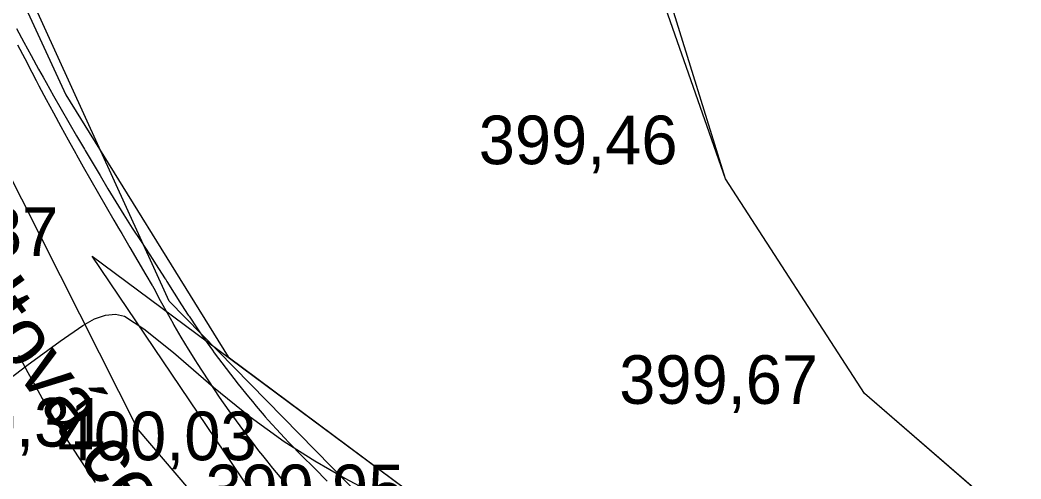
# Model space of a CAD drawing. Extents: x -574342 to -507939, y -1144044 to -1123894.
# Drawn here: x -508411.24 to -508390.65, y -1143312.85 to -1143303.4 of the extents above; entities that cross this region are included whole.
import ezdxf

# ---------------------------------------------------------------- set-up
doc = ezdxf.new("R2010")
doc.units = 0
for name, color, linetype in [('01_PARCELY_NAVRH_PC', 7, 'Continuous'), ('01_PARCELY_NAVRH_ZPF', 7, 'Continuous'), ('01_PARCELY_NAVRH_ŽP', 7, 'Continuous'), ('1000', 7, 'Continuous'), ('15', 7, 'Continuous'), ('21', 7, 'Continuous'), ('37', 7, 'Continuous'), ('42', 7, 'Continuous'), ('55', 7, 'Continuous'), ('60', 7, 'Continuous'), ('Level 255', 7, 'Continuous'), ('VRST HL', 7, 'Continuous')]:
    doc.layers.add(name, color=color, linetype=linetype)

msp = doc.modelspace()

# ---------------------------------------------------------------- linework, layer by layer
at = {"layer": '01_PARCELY_NAVRH_PC'}
msp.add_lwpolyline([(-508414.34, -1143296.2), (-508410.3, -1143304.94), (-508406.96, -1143310.33), (-508402.64, -1143313.55), (-508394.5, -1143317.14), (-508397.53, -1143325.93), (-508402.47, -1143323.55), (-508407.39, -1143320.93), (-508414.82, -1143312.69)], dxfattribs=at)
at = {"layer": '01_PARCELY_NAVRH_ZPF'}
msp.add_lwpolyline([(-508263.293, -1143480.706), (-508286.971, -1143456.793), (-508322.95, -1143422.01), (-508338.96, -1143386.69), (-508345.08, -1143368.8), (-508351.18, -1143342.58), (-508355.53, -1143335.68), (-508361.58, -1143328.14), (-508368.91, -1143322.84), (-508376.72, -1143318.72), (-508388.31, -1143315.9), (-508393.87, -1143311.09), (-508396.73, -1143306.67), (-508414.23, -1143256.72), (-508401.25, -1143255.47), (-508393.61, -1143260.11), (-508380.74, -1143302.76), (-508356.16, -1143314.16), (-508344.92, -1143326.36), (-508313.43, -1143410.52), (-508253.01, -1143468.5)], dxfattribs=at)
at = {"layer": '01_PARCELY_NAVRH_ŽP'}
msp.add_lwpolyline([(-508338.96, -1143386.69), (-508345.08, -1143368.8), (-508351.18, -1143342.58), (-508355.53, -1143335.68), (-508361.58, -1143328.14), (-508368.91, -1143322.84), (-508376.72, -1143318.72), (-508388.31, -1143315.9), (-508393.87, -1143311.09), (-508396.73, -1143306.67), (-508414.23, -1143256.72), (-508419.24, -1143259.91), (-508420.08, -1143265.35), (-508416.18, -1143288.91), (-508414.34, -1143296.2), (-508410.3, -1143304.94), (-508406.96, -1143310.33), (-508402.64, -1143313.55), (-508394.5, -1143317.14), (-508377.05, -1143323.29), (-508363.05, -1143330.55), (-508352.96, -1143343.32), (-508344.87, -1143376.79)], dxfattribs=at)
at = {"layer": '1000'}
for points in [[(-508411.311, -1143303.577), (-508411.161, -1143303.856), (-508411.01, -1143304.134), (-508410.858, -1143304.412), (-508410.765, -1143304.578), (-508410.704, -1143304.688), (-508410.549, -1143304.964), (-508410.393, -1143305.239), (-508410.235, -1143305.513), (-508410.076, -1143305.787), (-508409.916, -1143306.059), (-508409.899, -1143306.088), (-508409.755, -1143306.331), (-508409.595, -1143306.603), (-508409.433, -1143306.874), (-508409.27, -1143307.144), (-508409.105, -1143307.414), (-508409, -1143307.576), (-508408.931, -1143307.683), (-508408.751, -1143307.96), (-508408.572, -1143308.236), (-508408.392, -1143308.512), (-508408.252, -1143308.727), (-508408.251, -1143308.729), (-508408.22, -1143308.781), (-508408.071, -1143309.023), (-508407.919, -1143309.262), (-508407.782, -1143309.472), (-508407.764, -1143309.499), (-508407.606, -1143309.734), (-508407.444, -1143309.966), (-508407.282, -1143310.194), (-508407.28, -1143310.196), (-508407.244, -1143310.247), (-508406.754, -1143310.893), (-508406.542, -1143311.156), (-508406.462, -1143311.253), (-508406.381, -1143311.349), (-508406.3, -1143311.444), (-508406.218, -1143311.539), (-508406.195, -1143311.565), (-508406.135, -1143311.633), (-508406.052, -1143311.726), (-508405.967, -1143311.819), (-508405.883, -1143311.911), (-508405.797, -1143312.002), (-508405.711, -1143312.093), (-508405.624, -1143312.183), (-508405.603, -1143312.205), (-508405.537, -1143312.273), (-508405.449, -1143312.361), (-508405.36, -1143312.449), (-508405.271, -1143312.536), (-508405.181, -1143312.623), (-508405.094, -1143312.712), (-508405.009, -1143312.803), (-508404.99, -1143312.822), (-508404.923, -1143312.892)], [(-508411.291, -1143303.914), (-508411.145, -1143304.196), (-508410.999, -1143304.476), (-508410.91, -1143304.645), (-508410.851, -1143304.757), (-508410.702, -1143305.036), (-508410.551, -1143305.315), (-508410.4, -1143305.593), (-508410.248, -1143305.87), (-508410.094, -1143306.147), (-508410.078, -1143306.176), (-508409.939, -1143306.423), (-508409.784, -1143306.698), (-508409.627, -1143306.972), (-508409.469, -1143307.246), (-508409.31, -1143307.52), (-508409.212, -1143307.686), (-508409.148, -1143307.796), (-508408.982, -1143308.08), (-508408.816, -1143308.363), (-508408.65, -1143308.646), (-508408.521, -1143308.867), (-508408.519, -1143308.869), (-508408.491, -1143308.923), (-508408.356, -1143309.177), (-508408.217, -1143309.429), (-508408.093, -1143309.65), (-508408.076, -1143309.679), (-508407.931, -1143309.927), (-508407.783, -1143310.173), (-508407.633, -1143310.415), (-508407.631, -1143310.417), (-508407.598, -1143310.471), (-508407.143, -1143311.16), (-508406.945, -1143311.443), (-508406.871, -1143311.547), (-508406.796, -1143311.65), (-508406.72, -1143311.754), (-508406.644, -1143311.857), (-508406.622, -1143311.885), (-508406.567, -1143311.959), (-508406.489, -1143312.061), (-508406.411, -1143312.162), (-508406.332, -1143312.264), (-508406.253, -1143312.364), (-508406.173, -1143312.464), (-508406.093, -1143312.564), (-508406.073, -1143312.589), (-508406.012, -1143312.663), (-508405.93, -1143312.762), (-508405.848, -1143312.86)]]:
    msp.add_lwpolyline(points, dxfattribs=at)
at = {"layer": '21'}
msp.add_lwpolyline([(-508411.269, -1143310.301), (-508411.237, -1143310.363), (-508411.082, -1143310.652), (-508410.924, -1143310.939), (-508410.782, -1143311.192), (-508410.763, -1143311.225), (-508410.597, -1143311.508), (-508410.428, -1143311.789), (-508410.257, -1143312.065), (-508410.255, -1143312.068), (-508410.217, -1143312.129), (-508409.697, -1143312.916)], dxfattribs=at)
at = {"layer": '37'}
for points in [[(-508473.82, -1143129.8), (-508468.34, -1143141.31), (-508458.53, -1143158.76), (-508453.13, -1143170.86), (-508439.96, -1143210.5), (-508427.56, -1143241.73), (-508421.57, -1143265.72), (-508416.35, -1143292.6), (-508412.42, -1143304.7), (-508408.82, -1143311.83)], [(-508473.82, -1143129.8), (-508468.34, -1143141.31), (-508458.53, -1143158.76), (-508453.13, -1143170.86), (-508439.96, -1143210.5), (-508427.56, -1143241.73), (-508421.57, -1143265.72), (-508416.35, -1143292.6), (-508412.42, -1143304.7), (-508408.82, -1143311.83)], [(-508408.82, -1143311.83), (-508404.37, -1143317.04), (-508398.21, -1143321.18), (-508393.66, -1143322.44), (-508393.79, -1143324.58), (-508400.56, -1143323.11), (-508406.32, -1143319.06), (-508411.41, -1143313.16), (-508415.31, -1143305.9), (-508419.33, -1143292.88), (-508424.96, -1143264.72), (-508428.49, -1143248.11), (-508430.27, -1143242.09), (-508442.28, -1143211.48), (-508455.59, -1143171.17), (-508460.82, -1143160.05), (-508470.5, -1143142.85)], [(-508408.82, -1143311.83), (-508404.37, -1143317.04), (-508398.21, -1143321.18), (-508393.66, -1143322.44), (-508393.79, -1143324.58), (-508400.56, -1143323.11), (-508406.32, -1143319.06), (-508411.41, -1143313.16), (-508415.31, -1143305.9), (-508419.33, -1143292.88), (-508424.96, -1143264.72), (-508428.49, -1143248.11), (-508430.27, -1143242.09), (-508442.28, -1143211.48), (-508455.59, -1143171.17), (-508460.82, -1143160.05), (-508470.5, -1143142.85)]]:
    msp.add_lwpolyline(points, dxfattribs=at)
at = {"layer": '42'}
msp.add_lwpolyline([(-508320.88, -1143423.96), (-508327.62, -1143411.06), (-508338.78, -1143387.2), (-508344.67, -1143370.01), (-508350.79, -1143346.58), (-508354.96, -1143336.71), (-508361.36, -1143329.02), (-508368.91, -1143322.84), (-508376.72, -1143318.72), (-508388.31, -1143315.9), (-508393.87, -1143311.09), (-508396.73, -1143306.67), (-508407.7, -1143271.35), (-508414.18, -1143248.41), (-508420.68, -1143216.75), (-508423.64, -1143189.02), (-508427.95, -1143159.6), (-508434.68, -1143117.69), (-508439.72, -1143092.94), (-508444.13, -1143060.48), (-508445.89, -1143059.01)], dxfattribs=at)
msp.add_lwpolyline([(-508320.88, -1143423.96), (-508327.62, -1143411.06), (-508338.78, -1143387.2), (-508344.67, -1143370.01), (-508350.79, -1143346.58), (-508354.96, -1143336.71), (-508361.36, -1143329.02), (-508368.91, -1143322.84), (-508376.72, -1143318.72), (-508388.31, -1143315.9), (-508393.87, -1143311.09), (-508396.73, -1143306.67), (-508407.7, -1143271.35), (-508414.18, -1143248.41), (-508420.68, -1143216.75), (-508423.64, -1143189.02), (-508427.95, -1143159.6), (-508434.68, -1143117.69), (-508439.72, -1143092.94), (-508444.13, -1143060.48), (-508445.89, -1143059.01)], dxfattribs=at)
at = {"layer": '55'}
msp.add_lwpolyline([(-508399.15, -1143318.4), (-508408.17, -1143309.19), (-508414.22, -1143295.92)], dxfattribs=at)
msp.add_lwpolyline([(-508399.15, -1143318.4), (-508408.17, -1143309.19), (-508414.22, -1143295.92)], dxfattribs=at)
at = {"layer": '60'}
for points in [[(-508409.76, -1143308.26), (-508402.64, -1143313.55), (-508394.5, -1143317.14), (-508378.66, -1143319), (-508370.76, -1143321.98), (-508364.58, -1143327.7), (-508357.83, -1143334.71), (-508355.73, -1143339.75)], [(-508355.73, -1143339.75), (-508359.33, -1143335.96), (-508366.15, -1143330.14), (-508372.96, -1143325.89), (-508380.12, -1143322.64), (-508395.65, -1143321.1), (-508404.67, -1143315.8), (-508409.76, -1143308.26)], [(-508409.76, -1143308.26), (-508402.64, -1143313.55), (-508394.5, -1143317.14), (-508378.66, -1143319), (-508370.76, -1143321.98), (-508364.58, -1143327.7), (-508357.83, -1143334.71), (-508355.73, -1143339.75)], [(-508355.73, -1143339.75), (-508359.33, -1143335.96), (-508366.15, -1143330.14), (-508372.96, -1143325.89), (-508380.12, -1143322.64), (-508395.65, -1143321.1), (-508404.67, -1143315.8), (-508409.76, -1143308.26)]]:
    msp.add_lwpolyline(points, dxfattribs=at)
at = {"layer": 'VRST HL'}
msp.add_lwpolyline([(-508412.016, -1143311.206), (-508411.103, -1143310.514), (-508410.414, -1143310.008), (-508409.949, -1143309.688), (-508409.708, -1143309.553), (-508409.485, -1143309.476), (-508409.279, -1143309.456), (-508409.09, -1143309.495), (-508408.691, -1143309.758), (-508408.082, -1143310.246), (-508407.264, -1143310.959), (-508406.506, -1143311.568), (-508405.81, -1143312.071), (-508405.175, -1143312.47), (-508404.557, -1143312.83), (-508403.956, -1143313.15)], dxfattribs=at)

# ---------------------------------------------------------------- texts
at = {"layer": '15'}
msp.add_text('asfaltová cesta', height=1.2, rotation=305.8449, dxfattribs=at).set_placement((-508414.093, -1143306.831))
msp.add_text('asfaltová cesta', height=1.2, rotation=305.8449, dxfattribs=at).set_placement((-508414.093, -1143306.831))
at = {"layer": 'Level 255'}
for s, p in [('399,46', (-508401.805, -1143306.37)), ('399,87', (-508414.545, -1143308.26)), ('399,67', (-508398.915, -1143311.3)), ('400,31', (-508413.555, -1143312.18)), ('400,03', (-508410.465, -1143312.46)), ('399,95', (-508407.425, -1143313.55))]:
    msp.add_text(s, height=1, dxfattribs=at).set_placement(p)

doc.saveas('drawing.dxf')
